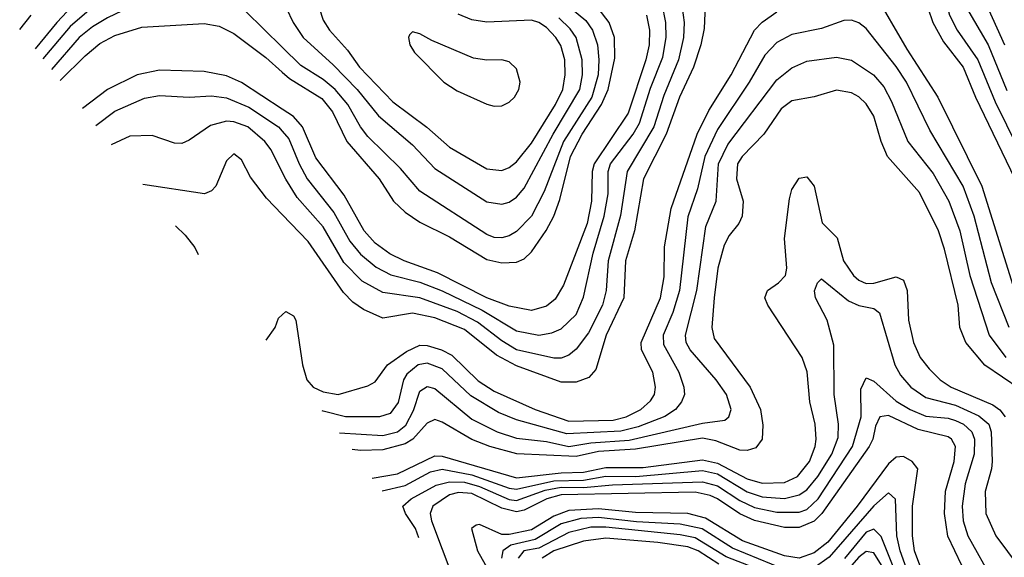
# Model space of a CAD drawing. Header units: inches. Extents: x 884549 to 1028252, y 526810 to 653624.
# Tile 313 of 656: x 889294 to 891941, y 622452 to 623898. Entities that reach past the tile are written whole.
import ezdxf

# ---------------------------------------------------------------- set-up
doc = ezdxf.new("R2010")
doc.units = ezdxf.units.IN
doc.header["$MEASUREMENT"] = 0
doc.layers.add('A8682', color=7, linetype='Continuous')
doc.layers.add('A8692', color=7, linetype='Continuous')

msp = doc.modelspace()

# ---------------------------------------------------------------- linework, layer by layer
at = {"layer": 'A8682', "color": 5}
for points, elevation in [([(889557.3, 623990), (889430, 623879.9), (889356.6, 623793)], 4260), ([(890000, 623823.9), (889900.8, 623920.8), (889863.3, 623943.3), (889810, 623961.4), (889770, 623962.7), (889630, 623940.9), (889570, 623921.8), (889530, 623902.8), (889490, 623879.1), (889454, 623850), (889379.3, 623764.4)], 4240), ([(889449.7, 623950), (889393.9, 623890), (889335.7, 623819.5)], 4280), ([(889294.1, 623871.8), (889324.6, 623910)], 4320), ([(889403.1, 623734.4), (889470, 623800.8), (889510, 623833.9), (889550, 623855.2), (889622.3, 623877.7), (889790, 623887.7), (889830, 623880.2), (889870, 623860.4), (889956.2, 623796.2), (890000, 623757)], 4220), ([(890000, 623657.4), (889890, 623729.2), (889850, 623746.7), (889790, 623758.3), (889670, 623762.6), (889610, 623749.7), (889529.9, 623710), (889462.7, 623659.2)], 4180), ([(889498.6, 623613.9), (889550, 623651.9), (889630, 623686.9), (889670, 623694.3), (889750, 623689.7), (889810, 623693.1), (889850, 623687.5), (889910, 623662.9), (889990.2, 623610.2), (890000, 623598.6)], 4160), ([(890000, 623487.8), (889970, 623548.2), (889953, 623570), (889907.1, 623610), (889870, 623623), (889850, 623624.7), (889806.7, 623613.3), (889750, 623573.7), (889730, 623565.2), (889710, 623566.2), (889650, 623586.6), (889590, 623584.5), (889540.4, 623561.2)], 4140), ([(890000, 623374.3), (889957.9, 623417.9), (889914.8, 623474.8), (889890, 623520.7), (889870, 623537.6), (889850, 623518.3), (889821.5, 623450), (889810, 623437.7), (889791.3, 623430), (889624.8, 623454.6)], 4120), ([(889712.6, 623344), (889738.9, 623318.9), (889765, 623285), (889774.2, 623266.2)], 4120), ([(889956.4, 623036.3), (889980.6, 623070), (889990, 623095.5), (890000, 623104.5)], 4080)]:
    msp.add_lwpolyline(points, dxfattribs=dict(at, elevation=elevation))
at = {"layer": 'A8692', "color": 5}
for points, elevation in [([(891950, 624502.6), (891910, 624500), (891870, 624482.6), (891763.8, 624376.2), (891730, 624321.7), (891650, 624167.8), (891630, 624139.9), (891533.4, 624050), (891530.4, 624030), (891590, 623971.8), (891679.1, 623819.1), (891762.1, 623690), (891880.4, 623450), (891968.9, 623170)], 4080), ([(891954.8, 624405.2), (891915.4, 624384.6), (891848.4, 624330), (891805.2, 624270), (891744.2, 624130), (891725.9, 624050), (891727.7, 623970), (891735.2, 623930), (891749.3, 623890), (891778.1, 623838.1), (891830.1, 623770), (891863.7, 623690), (891969.8, 623470)], 4120), ([(891948.5, 624351.5), (891883.1, 624296.9), (891847.9, 624252.1), (891798.9, 624150), (891777.9, 624070), (891776.6, 623976.6), (891794.1, 623910), (891814.8, 623870), (891869.8, 623790), (891917, 623677), (892038.5, 623430)], 4140), ([(891980.1, 624319.9), (891920.1, 624270), (891880.5, 624219.5), (891845.3, 624150), (891825.8, 624070), (891823.8, 623990), (891839.4, 623930), (891897.8, 623830), (891947.8, 623707.8)], 4160), ([(891964.4, 624255.6), (891925.9, 624210), (891894.3, 624150), (891877.7, 624090), (891874.4, 624010), (891887.6, 623950), (891942, 623830)], 4180), ([(891072.3, 623950), (891080.5, 623890), (891078.5, 623850), (891065.3, 623790), (891025.5, 623694.5), (890999.3, 623610), (890927.5, 623490), (890908.9, 623371.1), (890876.2, 623250), (890871.2, 623170), (890861, 623130), (890823.6, 623056.4), (890790, 623012.4), (890770, 622995.6), (890750, 622988), (890730, 622987.4), (890630, 623009.8), (890590, 623034.5), (890524.6, 623084.6), (890470, 623113.7), (890370, 623150.5), (890270, 623164.3), (890214.9, 623194.9), (890165.3, 623245.3), (890110, 623340.9), (890040.3, 623420.3), (890009.2, 623469.2), (890000, 623487.8)], 4140), ([(890000, 623598.6), (890017.6, 623577.6), (890045.3, 623510), (890067.1, 623470), (890139.1, 623379.1), (890182.1, 623302.1), (890210, 623267.6), (890252.6, 623232.6), (890292.3, 623212.3), (890370, 623192.6), (890430, 623168.9), (890537.1, 623117.1), (890630, 623061.7), (890690, 623050.1), (890724.4, 623055.6), (890750, 623066.8), (890790, 623105.2), (890810, 623152.3), (890835.5, 623270), (890865.8, 623370), (890876, 623430), (890876.3, 623490), (890882.6, 623510), (890943.4, 623590), (890960.7, 623619.3), (890990, 623713.8), (891022.7, 623797.3), (891032, 623850), (891031.4, 623890), (891020.9, 623940.9)], 4160), ([(891136.5, 623936.5), (891134.6, 623874.6), (891125.4, 623830), (891105.6, 623770), (891067.5, 623690), (891031.8, 623590), (890970.9, 623470), (890947.3, 623330), (890923.1, 623250), (890917.9, 623150), (890870.9, 623050), (890842.8, 622957.2), (890824.3, 622935.7), (890790, 622923.5), (890750, 622923.5), (890630, 622967.1), (890576, 622996), (890490, 623064.5), (890410, 623096.5), (890350, 623108.9), (890270, 623095.8), (890218.5, 623118.5), (890190, 623138.5), (890164.5, 623164.5), (890070, 623301.7), (890000, 623374.3)], 4120), ([(890774.7, 623930), (890816.1, 623896.1), (890834.5, 623870), (890847.3, 623830), (890851.5, 623790), (890849, 623750), (890832.2, 623690), (890756.4, 623570), (890704.2, 623435.8), (890670.3, 623370), (890630, 623328.3), (890610, 623316.6), (890590, 623311.8), (890570, 623312.7), (890550, 623320.1), (890370, 623437.1), (890317.7, 623497.7), (890230, 623584.3), (890210, 623610.1), (890176.1, 623670), (890142.1, 623710), (890110, 623737), (890050, 623775.1), (890000, 623823.9)], 4240), ([(890000, 623757), (890019.5, 623739.5), (890106.1, 623686.1), (890135.2, 623650), (890173.5, 623570), (890260.8, 623470), (890298.7, 623410), (890330, 623380.1), (890370, 623353.1), (890450, 623314.3), (890550, 623253.3), (890590, 623244), (890630, 623246.3), (890650, 623255.1), (890670, 623273.7), (890709.2, 623330.8), (890730, 623370.1), (890745.9, 623414.1), (890775.2, 623530), (890806, 623590), (890858.7, 623670), (890875.8, 623710), (890894.2, 623794.2), (890892.8, 623850), (890878.7, 623890), (890849.3, 623929.3)], 4220), ([(890010.1, 623930), (890028.9, 623890), (890056.2, 623850), (890136.8, 623776.8), (890201.7, 623710), (890259.1, 623639.1), (890350, 623561.9), (890410, 623498), (890550, 623408.3), (890590, 623402.1), (890610, 623407.4), (890630, 623420.6), (890650, 623444.6), (890728.3, 623590), (890799.8, 623710), (890807.4, 623750), (890806.2, 623790), (890790.3, 623850.3), (890773.7, 623873.7), (890743.3, 623903.3)], 4260), ([(890098.8, 623930), (890110, 623896.9), (890126.9, 623870), (890175.8, 623815.8), (890207.7, 623770), (890297.5, 623677.5), (890388.6, 623608.6), (890450, 623555.1), (890550, 623497.2), (890590, 623492.6), (890610, 623500.5), (890630, 623515.7), (890670, 623566.4), (890735, 623670), (890754.1, 623710), (890760.9, 623750), (890759.5, 623790), (890748.8, 623828.8), (890735.7, 623850), (890710, 623877.3), (890690, 623890.7), (890670, 623896.6), (890550, 623891.6), (890510, 623897.8), (890473, 623913)], 4280), ([(890000, 623104.5), (890010, 623113.6), (890030, 623101.7), (890036.1, 623090), (890054.3, 622970), (890066.4, 622930), (890083.4, 622910), (890110, 622897), (890150.3, 622889.8), (890230, 622913.5), (890250, 622924.3), (890282.9, 622970), (890333.9, 623006.1), (890370, 623022.5), (890390, 623022), (890427.9, 623010), (890455.6, 622995.6), (890527.1, 622927.1), (890570, 622899.1), (890679.6, 622850), (890770, 622818.5), (890890, 622821), (890924.7, 622830), (890964.3, 622850), (890990, 622873), (891000.3, 622890), (891003.3, 622910), (890996.7, 622950), (890965.8, 623010), (890965.3, 623030), (891017.3, 623150), (891026.8, 623206.8), (891027.6, 623287.6), (891045.6, 623390), (891115.4, 623590), (891146.5, 623653.5), (891206.4, 623750), (891270, 623870.1), (891290, 623891.5), (891330, 623919.1)], 4080), ([(890978.9, 623910), (890987, 623870), (890986.4, 623830), (890977, 623790), (890930, 623646.5), (890838.9, 623510), (890833.6, 623490), (890831.8, 623410), (890819.3, 623350), (890756.2, 623183.8), (890733.3, 623146.7), (890710, 623127.5), (890670, 623116.3), (890610, 623127.9), (890550, 623150.3), (890417.4, 623217.4), (890327.5, 623250), (890288.8, 623268.8), (890250, 623297), (890220.6, 623330), (890166.3, 623426.3), (890090, 623526.5), (890054.5, 623610), (890030, 623637.8), (890000, 623657.4)], 4180), ([(891954.2, 623070), (891906.7, 623190), (891860.3, 623370), (891830.1, 623449.9), (891740.9, 623600.9), (891677.8, 623730), (891650, 623771.9), (891570, 623874), (891550, 623889.6), (891530, 623896.3), (891510, 623895.5), (891450, 623874.7), (891370, 623857.9), (891330, 623837), (891297.8, 623802.2), (891255.6, 623730), (891170, 623602.5), (891136.1, 623530), (891116.5, 623443.5), (891090, 623367.6), (891068.2, 623170), (891049.6, 623110.4), (891024.2, 623050), (891024.5, 623024.5), (891066, 622950), (891079.9, 622910), (891081.6, 622890), (891073.5, 622870), (891057.3, 622850), (891028.7, 622831.3), (890957, 622803), (890910, 622791.3), (890764.8, 622784.8), (890630, 622821.8), (890581.6, 622841.6), (890507, 622887), (890430, 622959.3), (890390, 622974.5), (890365.2, 622970), (890334.9, 622945.1), (890326.3, 622930), (890311.5, 622868.5), (890290, 622839.3), (890261.2, 622830), (890170, 622829.8), (890110, 622844.9), (890107.3, 622846)], 4060), ([(890153.7, 622787.5), (890270, 622779.9), (890310, 622789.8), (890332.6, 622807.4), (890352.9, 622847.1), (890370, 622899.5), (890390, 622911.5), (890410, 622906.2), (890510, 622824.1), (890578, 622790), (890630, 622772.4), (890710, 622763.5), (890770, 622750.5), (890830, 622760.6), (890932.4, 622767.6), (891130, 622813.3), (891190, 622820.9), (891200.7, 622830), (891207.1, 622850), (891194.1, 622890), (891166.1, 622930), (891096.5, 623010), (891085.8, 623030), (891083.8, 623050), (891114.2, 623170), (891138.5, 623341.5), (891166.1, 623410), (891172.9, 623510), (891197.9, 623562.1), (891330, 623736.6), (891370, 623768.4), (891410, 623786), (891490, 623797.4), (891530, 623789.1), (891589.6, 623749.6), (891617.5, 623717.5), (891638.2, 623678.2), (891681.4, 623570), (891750, 623484.2), (891791.8, 623410), (891821.8, 623330), (891848.7, 623210), (891900.8, 623050), (891945.3, 622990)], 4040), ([(891984.2, 622904.2), (891888.7, 622968.7), (891837.4, 623030), (891821.9, 623070), (891817.1, 623130), (891780.8, 623280.8), (891764.4, 623330), (891713.3, 623433.3), (891627.2, 623530), (891610.1, 623570), (891590, 623638.8), (891570, 623671.3), (891550.3, 623690.3), (891530, 623701.4), (891490, 623708.5), (891429.9, 623690.1), (891370, 623680.2), (891341.7, 623658.3), (891294.3, 623590), (891236, 623530), (891223.7, 623510), (891221.5, 623470), (891238.7, 623410), (891236.5, 623370), (891227.9, 623350), (891201.9, 623318.1), (891187.9, 623292.1), (891171.3, 623230), (891160.9, 623150), (891154.5, 623070), (891160.7, 623040.7), (891257.9, 622910), (891285.8, 622850), (891291.9, 622808.1), (891290.3, 622770), (891273, 622747), (891250, 622739.5), (891230, 622740.8), (891165.3, 622765.3), (891130, 622772.6), (890950, 622743.5), (890850, 622737.1), (890790, 622723.4), (890630.7, 622730.7), (890557.9, 622750), (890510, 622768.9), (890430, 622816), (890410, 622822.7), (890390, 622812.9), (890351.1, 622770), (890330, 622757.4), (890270, 622741), (890210, 622739.9), (890187.7, 622741.9)], 4020), ([(890241.8, 622665.5), (890310, 622676.6), (890410, 622725.1), (890430, 622724.6), (890630, 622666.2), (890750, 622679.4), (890810, 622681), (890870, 622693.8), (890970, 622693.9), (891130, 622714.7), (891170, 622705.4), (891250, 622663.5), (891290, 622652.1), (891350, 622653.5), (891385, 622670), (891417.3, 622710), (891432.5, 622750), (891435.2, 622770), (891432.4, 622810), (891417.9, 622870), (891411.2, 622951.2), (891397.5, 622990), (891305.4, 623130), (891297.7, 623150), (891304.5, 623170), (891334.3, 623190), (891352.7, 623210), (891356.8, 623230), (891350.5, 623310), (891363.8, 623416.2), (891370, 623441.3), (891390, 623472.1), (891410, 623475.2), (891430, 623450.3), (891451.6, 623351.6), (891491.5, 623311.5), (891509, 623250), (891535.6, 623210), (891550, 623197.5), (891570, 623188.8), (891590, 623189.5), (891650, 623206.2), (891670, 623197.3), (891680.3, 623170), (891683.9, 623090), (891697.4, 623030), (891715.1, 622990), (891738.8, 622958.8), (891768.6, 622930), (891798.2, 622910), (891910, 622862), (891929.2, 622849.2), (891943.5, 622830)], 3980), ([(890268.9, 622630.7), (890330, 622645.8), (890398.2, 622681.8), (890430, 622689.5), (890510, 622674.2), (890610, 622638.5), (890630, 622635.4), (890730, 622658.4), (890810, 622660.1), (890870, 622670.8), (890950.7, 622669.3), (891130, 622685.5), (891170, 622676.6), (891250, 622628.5), (891290, 622615.3), (891350, 622610.9), (891390, 622620.4), (891410, 622634.1), (891439.4, 622670), (891477.5, 622730), (891494.1, 622774.2), (891495.2, 622810), (891483.7, 622890), (891482.9, 623022.9), (891465.3, 623090), (891434, 623150), (891430.9, 623169.1), (891439.2, 623190), (891450, 623201.5), (891522.4, 623142.4), (891549.8, 623129.8), (891590, 623121.1), (891605.9, 623110), (891647.1, 622970), (891662.5, 622942.5), (891690.1, 622910), (891730, 622882), (891810, 622861.2), (891873.1, 622833.1), (891899.6, 622810), (891905.4, 622790), (891908.1, 622710), (891906.8, 622690), (891890, 622629.4), (891891.3, 622570), (891918.1, 622510), (892010, 622387.1)], 3960), ([(890367.1, 622504.3), (890358.2, 622530), (890331, 622570), (890324.1, 622590), (890346.4, 622610), (890413.4, 622646.6), (890450, 622655.7), (890490, 622654.4), (890530, 622643.2), (890610, 622607.7), (890630, 622605), (890707, 622633), (890750, 622640.9), (890810, 622640.1), (890887.6, 622647.6), (891130, 622655.2), (891170, 622644.2), (891230, 622605.1), (891270, 622586.2), (891330, 622573.7), (891390, 622573.6), (891410, 622580.8), (891440.3, 622610), (891533.4, 622750), (891556.4, 622830), (891555.1, 622904.9), (891570, 622935.2), (891590, 622925.9), (891650, 622871.8), (891688.2, 622850), (891730, 622831.7), (891790, 622826.3), (891810, 622820.4), (891831.2, 622810), (891853.5, 622790), (891860.8, 622770), (891859.7, 622730), (891835.7, 622650), (891827.7, 622590), (891830.9, 622550), (891842.9, 622510), (891910.1, 622390)], 3940), ([(891827.2, 622430), (891788.9, 622508.9), (891780, 622570), (891783.3, 622630), (891806.5, 622710), (891810.3, 622750.3), (891799.4, 622770), (891790, 622776.7), (891710, 622796.2), (891630, 622834), (891606.7, 622830), (891595.1, 622804.9), (891588.1, 622770), (891577.6, 622750), (891450.6, 622570), (891430, 622549.6), (891390, 622532.1), (891350, 622532.8), (891270, 622551.3), (891230, 622569.7), (891169.7, 622610), (891150, 622619), (891110, 622627.4), (890750, 622620.5), (890711.6, 622610), (890650, 622579.4), (890630, 622575), (890590, 622584.1), (890510, 622624.3), (890473.6, 622626.4), (890450, 622620.6), (890404.6, 622590), (890397.9, 622570), (890401.4, 622550), (890458.2, 622398.2)], 3920), ([(891722.4, 622410), (891700, 622470), (891694.1, 622510), (891694.7, 622590), (891709.1, 622690), (891693.5, 622710), (891670, 622723.8), (891650, 622721.6), (891630, 622703.7), (891545.9, 622590), (891466.5, 622493.5), (891430, 622464.5), (891390, 622450.3), (891350, 622456.3), (891237, 622497), (891137.4, 622557.4), (891090, 622569.9), (890950, 622572.5), (890850, 622582.5), (890770, 622578), (890730, 622562.9), (890670, 622525.8), (890610, 622513.6), (890590, 622513.9), (890530, 622540.4), (890521.1, 622538.9), (890509, 622530), (890525.3, 622470), (890569.4, 622390)], 3880), ([(891683, 622410), (891661, 622470), (891652.5, 622510), (891648.6, 622608.6), (891630, 622625.7), (891590, 622591.2), (891470, 622452.4), (891430, 622424.2)], 3860), ([(891350, 622419.7), (891210, 622476.5), (891128.6, 622528.6), (891070, 622541.6), (890952.2, 622547.8), (890850, 622559.8), (890803, 622557), (890750, 622542.6), (890679.7, 622500.3), (890614.7, 622485.3), (890593.3, 622470), (890589.7, 622450)], 3860), ([(891270, 622424.3), (891193.2, 622453.2), (891110, 622504.8), (891070, 622512.4), (890870, 622533.2), (890830, 622533.1), (890770, 622519), (890690, 622476.5), (890649.9, 622470), (890633.9, 622450)], 3840), ([(891649.1, 622410), (891610, 622508.4), (891590, 622527.7), (891570, 622519.8), (891511.1, 622448.9)], 3840), ([(891173.7, 622433.7), (891118.3, 622470), (891090, 622480.5), (891010, 622492.4), (890870, 622503.4), (890810, 622495.6), (890730, 622469.6), (890698.5, 622450)], 3820), ([(891611.4, 622431.4), (891590, 622464.1), (891570, 622468.2), (891550, 622453), (891511.2, 622408.8)], 3820)]:
    msp.add_lwpolyline(points, dxfattribs=dict(at, elevation=elevation))
at = {"layer": 'A8692', "color": 5, "elevation": 4320}
msp.add_lwpolyline([(890350, 623865.1), (890342.5, 623857.5), (890339.1, 623850), (890342.7, 623830), (890355.2, 623810), (890434.5, 623730), (890470, 623707.1), (890550, 623670.9), (890570, 623665.1), (890590, 623666.1), (890610, 623675.9), (890624.5, 623690), (890636.2, 623710), (890639.9, 623730), (890630, 623766), (890610, 623784.7), (890590, 623790.3), (890550, 623788.7), (890514.3, 623794.3), (890401.8, 623841.8), (890370, 623860.2)], close=True, dxfattribs=at)

doc.saveas('drawing.dxf')
